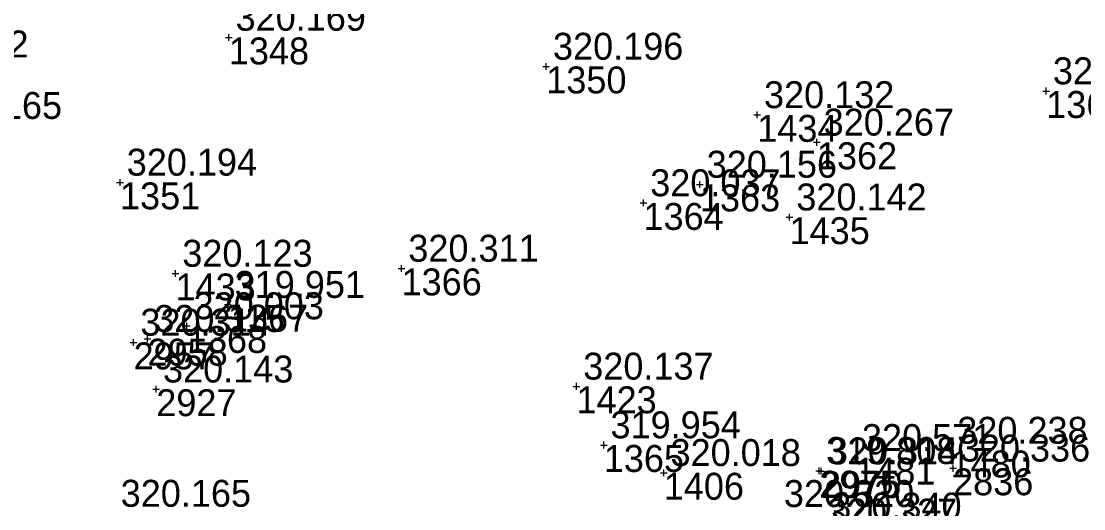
# Model space of a CAD drawing. Extents: x -829398 to -819400, y -1074439 to -1067977.
# Drawn here: x -821764.63 to -821717.34, y -1070228.94 to -1070207.22 of the extents above; entities that cross this region are included whole.
import ezdxf

# ---------------------------------------------------------------- set-up
doc = ezdxf.new("R2010")
doc.units = 0
for name, color, linetype in [('Vrstva 60', 7, 'Continuous'), ('Vrstva 61', 7, 'Continuous'), ('Čísla bodů_doměření_2012', 7, 'Continuous')]:
    doc.layers.add(name, color=color, linetype=linetype)

# ---------------------------------------------------------------- blocks, each defined once
blk = doc.blocks.new('BOD')
at = {"layer": 'Čísla bodů_doměření_2012'}
for p, q in [((-0.15, 0), (0.15, 0)), ((0, -0.15), (0, 0.15))]:
    blk.add_line(p, q, dxfattribs=at)

msp = doc.modelspace()

# ---------------------------------------------------------------- block references
at = {"layer": 'Vrstva 60'}
for p in [(-821755.391, -1070207.946), (-821755.391, -1070207.946), (-821755.391, -1070207.946), (-821755.391, -1070207.946), (-821741.264, -1070209.238), (-821741.264, -1070209.238), (-821741.264, -1070209.238), (-821741.264, -1070209.238), (-821719.012, -1070210.332), (-821719.012, -1070210.332), (-821719.012, -1070210.332), (-821719.012, -1070210.332), (-821731.872, -1070211.395), (-821731.872, -1070211.395), (-821731.872, -1070211.395), (-821731.872, -1070211.395), (-821729.217, -1070212.617), (-821729.217, -1070212.617), (-821729.217, -1070212.617), (-821729.217, -1070212.617), (-821760.235, -1070214.402), (-821760.235, -1070214.402), (-821760.235, -1070214.402), (-821760.235, -1070214.402), (-821734.424, -1070214.495), (-821734.424, -1070214.495), (-821734.424, -1070214.495), (-821734.424, -1070214.495), (-821736.936, -1070215.319), (-821736.936, -1070215.319), (-821736.936, -1070215.319), (-821736.936, -1070215.319), (-821730.434, -1070215.953), (-821730.434, -1070215.953), (-821730.434, -1070215.953), (-821730.434, -1070215.953), (-821757.763, -1070218.461), (-821757.763, -1070218.461), (-821757.763, -1070218.461), (-821757.763, -1070218.461), (-821747.703, -1070218.237), (-821747.703, -1070218.237), (-821747.703, -1070218.237), (-821747.703, -1070218.237), (-821755.433, -1070219.85), (-821755.433, -1070219.85), (-821755.433, -1070219.85), (-821755.433, -1070219.85), (-821757.261, -1070220.8), (-821757.261, -1070220.8), (-821757.261, -1070220.8), (-821757.261, -1070220.8), (-821759.01, -1070221.366), (-821759.01, -1070221.366), (-821759.01, -1070221.366), (-821759.01, -1070221.366), (-821759.629, -1070221.532), (-821759.629, -1070221.532), (-821759.629, -1070221.532), (-821759.629, -1070221.532), (-821758.62, -1070223.618), (-821758.62, -1070223.618), (-821758.62, -1070223.618), (-821758.62, -1070223.618), (-821739.917, -1070223.49), (-821739.917, -1070223.49), (-821739.917, -1070223.49), (-821739.917, -1070223.49), (-821738.704, -1070226.104), (-821738.704, -1070226.104), (-821738.704, -1070226.104), (-821738.704, -1070226.104), (-821723.27, -1070226.348), (-821723.27, -1070226.348), (-821723.27, -1070226.348), (-821723.27, -1070226.348), (-821727.513, -1070226.673), (-821736.033, -1070227.34), (-821736.033, -1070227.34), (-821736.033, -1070227.34), (-821736.033, -1070227.34), (-821729.11, -1070227.249), (-821729.11, -1070227.249), (-821729.11, -1070227.249), (-821729.11, -1070227.249), (-821729.033, -1070227.268), (-821729.033, -1070227.268), (-821729.033, -1070227.268), (-821729.033, -1070227.268), (-821723.156, -1070227.141), (-821723.156, -1070227.141), (-821723.156, -1070227.141), (-821723.156, -1070227.141)]:
    msp.add_blockref('BOD', p, dxfattribs=at)

# ---------------------------------------------------------------- texts
for s, p in [('1348', (-821755.391, -1070209.146)), ('1350', (-821741.264, -1070210.438)), ('1361', (-821719.012, -1070211.532)), ('1434', (-821731.872, -1070212.595)), ('1362', (-821729.217, -1070213.817)), ('1351', (-821760.235, -1070215.602)), ('1363', (-821734.424, -1070215.695)), ('1364', (-821736.936, -1070216.519)), ('1435', (-821730.434, -1070217.153)), ('1433', (-821757.763, -1070219.661)), ('1366', (-821747.703, -1070219.437)), ('1367', (-821755.433, -1070221.05)), ('1368', (-821757.261, -1070222)), ('2957', (-821759.629, -1070222.732)), ('2958', (-821759.01, -1070222.566)), ('2927', (-821758.62, -1070224.818)), ('1423', (-821739.917, -1070224.69)), ('1365', (-821738.704, -1070227.304)), ('1480', (-821723.27, -1070227.548)), ('1481', (-821727.513, -1070227.873)), ('1406', (-821736.033, -1070228.54)), ('2975', (-821729.11, -1070228.449)), ('2976', (-821729.033, -1070228.468)), ('2836', (-821723.156, -1070228.341))]:
    msp.add_text(s, height=1.2, dxfattribs=at).set_placement(p)
at = {"layer": 'Vrstva 61'}
for s, p in [('320.169', (-821755.091, -1070207.646)), ('320.112', (-821770.106, -1070208.837)), ('320.196', (-821740.964, -1070208.938)), ('320.238', (-821718.712, -1070210.032)), ('320.132', (-821731.572, -1070211.095)), ('320.165', (-821768.615, -1070211.575)), ('320.267', (-821728.917, -1070212.317)), ('320.194', (-821759.935, -1070214.102)), ('320.156', (-821734.124, -1070214.195)), ('320.037', (-821736.636, -1070215.019)), ('320.142', (-821730.134, -1070215.653)), ('320.123', (-821757.463, -1070218.161)), ('320.311', (-821747.403, -1070217.937)), ('319.951', (-821755.133, -1070219.55)), ('320.003', (-821756.961, -1070220.5)), ('320.315', (-821758.71, -1070221.066)), ('320.314', (-821759.329, -1070221.232)), ('320.143', (-821758.32, -1070223.318)), ('320.137', (-821739.617, -1070223.19)), ('319.954', (-821738.404, -1070225.804)), ('320.238', (-821722.97, -1070226.048)), ('320.571', (-821727.213, -1070226.373)), ('320.018', (-821735.733, -1070227.04)), ('319.808', (-821728.81, -1070226.949)), ('320.314', (-821728.733, -1070226.968)), ('320.336', (-821722.856, -1070226.841)), ('320.165', (-821760.204, -1070228.855)), ('320.320', (-821730.688, -1070228.866)), ('320.340', (-821728.578, -1070229.423)), ('320.327', (-821728.776, -1070229.692))]:
    msp.add_text(s, height=1.2, dxfattribs=at).set_placement(p)

doc.saveas('drawing.dxf')
